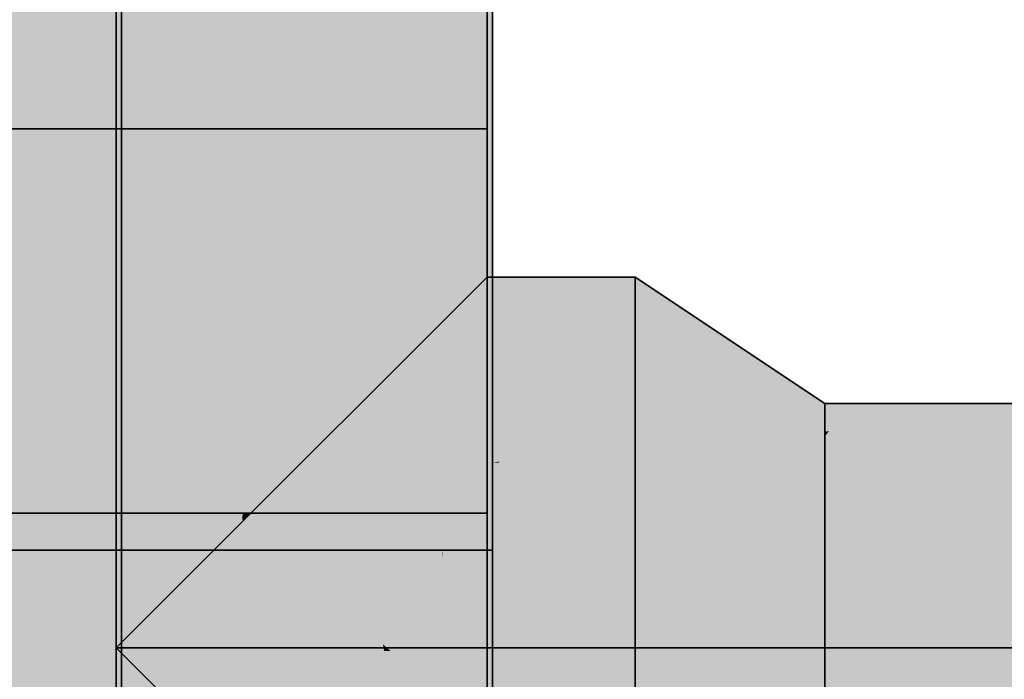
# Model space of a CAD drawing. Extents: x -459 to 541, y -543 to 550.
# Tile 96 of 577: x -395.6 to -393.26, y 254.92 to 256.49. Entities that reach past the tile are written whole.
import ezdxf

# ---------------------------------------------------------------- set-up
doc = ezdxf.new("R2010")
doc.units = 0
doc.layers.get('0').update_dxf_attribs({"lineweight": 35})
doc.layers.add('0-Shading', color=7, linetype='Continuous', lineweight=35)
doc.layers.add('H_Ruecklauf', color=5, linetype='Continuous', lineweight=35, true_color=0x0000ff)
doc.layers.add('H_Vorlauf', color=1, linetype='Continuous', lineweight=35, true_color=0xff0000)

# ---------------------------------------------------------------- blocks, each defined once
blk = doc.blocks.new('3D-Ansicht-A07ALAKR1N', base_point=(-428.9969, 201.23))
at = {"layer": '0-Shading', "color": 5, "true_color": 0x0000f5}
for points in [[(-395.6685, 256.2259), (-395.5994, 256.2259), (-395.7354, 259.8739), (-395.5994, 259.8739)], [(-395.0428, 259.8739), (-395.1439, 259.8739), (-394.9316, 259.3872), (-394.9316, 256.2259)], [(-394.9639, 256.2259), (-394.9316, 256.2259), (-395.1439, 257.4669), (-395.1439, 259.8739)], [(-394.9639, 256.2259), (-395.1439, 257.4669), (-394.9779, 256.2632)], [(-394.9779, 256.2632), (-395.1439, 257.4669), (-395.1439, 256.7049)], [(-394.9728, 256.2259), (-394.9779, 256.2632), (-395.1439, 256.4139), (-395.1439, 256.7049)], [(-394.9728, 256.2259), (-395.1439, 256.4139), (-395.1315, 256.2259)], [(-395.1439, 256.4139), (-395.1439, 256.2259), (-395.1315, 256.2259)], [(-394.9728, 256.2259), (-394.9639, 256.2259), (-394.9779, 256.2632)], [(-395.5994, 253.7619), (-395.5994, 256.2259), (-395.6233, 253.7619), (-395.6685, 256.2259)], [(-395.1315, 256.2259), (-395.1439, 256.2259), (-394.9693, 253.7619), (-395.1439, 253.7619)], [(-394.9728, 256.2259), (-395.1315, 256.2259), (-394.9716, 255.4123), (-395.0743, 255.3569)], [(-394.9728, 256.2259), (-394.9316, 255.9272), (-394.9639, 256.2259), (-394.9316, 256.1399)], [(-394.9316, 255.9272), (-394.9728, 256.2259), (-394.9316, 255.4339), (-394.9716, 255.4123)], [(-394.9316, 256.1399), (-394.9316, 256.2259), (-394.9639, 256.2259)], [(-394.8408, 255.3966), (-394.9316, 255.4339), (-394.9869, 255.2217), (-395.0702, 255.2953)], [(-394.9316, 255.3139), (-394.9316, 255.4339), (-394.9715, 255.3139), (-394.9716, 255.3939)], [(-394.9316, 255.4339), (-394.9716, 255.4123), (-394.9716, 255.3939)], [(-394.8528, 255.4339), (-394.9316, 255.4339), (-394.8408, 255.3966)], [(-394.8408, 255.3966), (-394.4865, 255.2788), (-394.8528, 255.4339), (-394.599, 255.4339)], [(-394.599, 255.4339), (-394.576, 255.4022), (-394.4761, 255.4339)], [(-394.576, 255.4022), (-394.4865, 255.2788), (-394.4627, 255.4339), (-394.4229, 255.2577)], [(-394.576, 255.4022), (-394.4627, 255.4339), (-394.4761, 255.4339)], [(-394.3471, 255.4339), (-394.4627, 255.4339), (-394.3796, 255.3543), (-394.451, 255.3823)], [(-394.4215, 255.2516), (-394.4147, 255.2217), (-394.1396, 255.4339), (-394.1396, 255.2217)], [(-394.4215, 255.2516), (-394.1396, 255.4339), (-394.3471, 255.4339)], [(-395.0516, 255.3139), (-394.9716, 255.3939), (-395.0743, 255.3569), (-394.9716, 255.4123)], [(-394.9715, 255.3139), (-394.9716, 255.3939), (-395.0516, 255.3139)], [(-394.8408, 255.3966), (-394.9869, 255.2217), (-394.7849, 255.2217)], [(-394.7849, 255.2217), (-394.5314, 255.2217), (-394.8408, 255.3966), (-394.4668, 255.2431)], [(-394.4668, 255.2431), (-394.4618, 255.2448), (-394.8408, 255.3966), (-394.4865, 255.2788)], [(-394.451, 255.3823), (-394.4215, 255.2516), (-394.3796, 255.3543)], [(-395.0516, 255.3139), (-395.0743, 255.3569), (-395.0714, 255.3139)], [(-395.0702, 255.2953), (-395.0516, 255.3139), (-395.0714, 255.3139)], [(-395.0467, 254.9379), (-395.0516, 255.3139), (-395.0702, 255.2953)], [(-395.0467, 254.9379), (-394.971, 254.9434), (-395.0516, 255.3139), (-394.9715, 255.3139)], [(-394.971, 254.9434), (-394.9316, 254.9463), (-394.9715, 255.3139), (-394.9316, 255.3139)], [(-395.0284, 255.2584), (-395.0702, 255.2953), (-395.1439, 255.2217)], [(-394.4618, 255.2448), (-394.4229, 255.2577), (-394.4865, 255.2788)], [(-394.9869, 255.2217), (-395.0284, 255.2584), (-395.1439, 255.2217)], [(-394.4147, 255.2217), (-394.4229, 255.2577), (-394.4668, 255.2431)], [(-394.5314, 255.2217), (-394.4147, 255.2217), (-394.4668, 255.2431)], [(-394.971, 254.9434), (-394.9705, 254.5928), (-394.9316, 254.9463), (-394.9316, 254.5539)], [(-395.0317, 254.7098), (-394.9705, 254.5906), (-395.0467, 254.9379), (-394.971, 254.9434)]]:
    blk.add_solid(points, dxfattribs=at)
at = {"layer": '0-Shading', "color": 5, "true_color": 0x0000fd}
for points in [[(-395.5994, 259.8739), (-395.5994, 256.2259), (-395.3716, 258.6938), (-395.3716, 256.2259)], [(-395.266, 258.27), (-395.3716, 258.9639), (-395.1439, 256.4139), (-395.3716, 258.6938)], [(-395.3716, 258.6938), (-395.3716, 256.2259), (-395.1439, 256.4139), (-395.1439, 256.2259)], [(-395.1439, 256.4139), (-395.1439, 256.7049), (-395.1664, 256.7567)], [(-395.3716, 256.2259), (-395.5994, 256.2259), (-395.3716, 253.7619), (-395.5994, 253.7619)], [(-395.1439, 256.2259), (-395.3716, 256.2259), (-395.1439, 253.7619), (-395.3716, 253.7619)], [(-395.1439, 255.2217), (-395.3716, 254.9939), (-394.9869, 255.2217), (-394.8845, 254.9939)], [(-394.8728, 255.2217), (-394.9869, 255.2217), (-394.9322, 255.1733)], [(-394.9869, 255.2217), (-394.8845, 254.9939), (-394.7387, 255.0023), (-394.7369, 254.9939)], [(-394.7387, 255.0023), (-394.7849, 255.2217), (-394.9322, 255.1733), (-394.8728, 255.2217)], [(-394.6713, 255.0605), (-394.616, 255.1243), (-394.7688, 255.1454), (-394.7849, 255.2217)], [(-394.5314, 255.2217), (-394.7849, 255.2217), (-394.616, 255.1243)], [(-394.4147, 255.2217), (-394.5314, 255.2217), (-394.3899, 254.9939), (-394.616, 255.1243)], [(-394.3899, 254.9939), (-394.1396, 254.9939), (-394.4147, 255.2217), (-394.1396, 255.2217)], [(-394.7292, 254.9939), (-394.6713, 255.0605), (-394.7387, 255.0023), (-394.7688, 255.1454)], [(-394.3899, 254.9939), (-394.616, 255.1243), (-394.7292, 254.9939)], [(-395.3716, 254.9939), (-395.1439, 254.7661), (-394.8845, 254.9939), (-394.9269, 254.7661)], [(-394.7369, 254.9939), (-394.8845, 254.9939), (-394.736, 254.986), (-394.9269, 254.7661)], [(-394.7387, 255.0023), (-394.7369, 254.9939), (-394.7292, 254.9939)], [(-394.7369, 254.9939), (-394.736, 254.986), (-394.7292, 254.9939)], [(-394.7292, 254.9939), (-394.736, 254.986), (-394.7206, 254.9863)], [(-394.7292, 254.9939), (-394.7206, 254.9863), (-394.3899, 254.9939)], [(-394.3899, 254.9939), (-394.7206, 254.9863), (-394.3899, 254.7661), (-394.4714, 254.7661)], [(-394.3899, 254.9939), (-394.3899, 254.8193), (-394.1396, 254.7661), (-394.3737, 254.7661)], [(-394.3899, 254.9939), (-394.1396, 254.7661), (-394.1396, 254.9939)], [(-394.736, 254.986), (-394.9244, 254.769), (-394.7121, 254.7661), (-394.9241, 254.7661)], [(-394.7206, 254.9863), (-394.736, 254.986), (-394.4714, 254.7661), (-394.7121, 254.7661)]]:
    blk.add_solid(points, dxfattribs=at)
at = {"layer": '0-Shading', "color": 172, "true_color": 0x0000e4}
for points in [[(-394.9316, 259.3872), (-394.9316, 256.2259), (-394.7494, 258.4343), (-394.7494, 256.2259)], [(-394.7494, 255.5708), (-394.7494, 256.2259), (-394.9316, 256.1399), (-394.9316, 256.2259)], [(-394.9316, 256.1399), (-394.9316, 255.9272), (-394.7604, 255.6051), (-394.8774, 255.4881)], [(-394.9316, 255.9272), (-394.9224, 255.4431), (-394.8774, 255.4881)], [(-394.9224, 255.4431), (-394.9316, 255.9272), (-394.9316, 255.4339)], [(-394.7555, 255.3139), (-394.7604, 255.6051), (-394.856, 255.3139), (-394.8774, 255.4881)], [(-394.7604, 255.6051), (-394.8774, 255.4881), (-394.599, 255.4339), (-394.8528, 255.4339)], [(-394.7604, 255.6051), (-394.7112, 255.5529), (-394.7494, 255.6162), (-394.7015, 255.5581)], [(-394.7494, 255.5708), (-394.7604, 255.6051), (-394.7494, 255.3139), (-394.7555, 255.3139)], [(-394.7494, 255.6162), (-394.7015, 255.5581), (-394.678, 255.5708)], [(-394.594, 255.6162), (-394.7494, 255.6162), (-394.678, 255.5708)], [(-394.4635, 255.4361), (-394.5305, 255.6162), (-394.678, 255.5708), (-394.594, 255.6162)], [(-394.5305, 255.6162), (-394.4627, 255.4339), (-394.1888, 255.6162), (-394.3471, 255.4339)], [(-394.3471, 255.4339), (-394.1396, 255.4339), (-394.1888, 255.6162), (-394.1396, 255.6162)], [(-394.7112, 255.5529), (-394.599, 255.4339), (-394.7015, 255.5581)], [(-394.7015, 255.5581), (-394.4655, 255.4357), (-394.678, 255.5708)], [(-394.7015, 255.5581), (-394.599, 255.4339), (-394.4655, 255.4357), (-394.4761, 255.4339)], [(-394.4635, 255.4361), (-394.678, 255.5708), (-394.4655, 255.4357)], [(-394.8774, 255.4881), (-394.9316, 255.4339), (-394.8528, 255.4339)], [(-394.8186, 255.0107), (-394.8774, 255.4881), (-394.8721, 255.1543), (-394.9224, 255.4431)], [(-394.9193, 255.281), (-394.9224, 255.4431), (-394.9316, 255.3139), (-394.9316, 255.4339)], [(-394.8721, 255.1543), (-394.9224, 255.4431), (-394.9193, 255.281)], [(-394.4761, 255.4339), (-394.4627, 255.4339), (-394.4655, 255.4357)], [(-394.4655, 255.4357), (-394.4627, 255.4339), (-394.4635, 255.4361)], [(-394.9316, 255.3139), (-394.9316, 254.775), (-394.856, 255.3139), (-394.8126, 254.7986)], [(-394.9127, 254.9315), (-394.9193, 255.281), (-394.9316, 254.9463), (-394.9316, 255.3139)], [(-394.856, 255.3139), (-394.8336, 255.0478), (-394.7494, 255.3139), (-394.7494, 254.9028)], [(-394.7494, 254.9443), (-394.7555, 255.3139), (-394.8248, 255.061), (-394.856, 255.3139)], [(-394.7555, 255.3139), (-394.7494, 254.9443), (-394.7494, 255.3139)], [(-394.9127, 254.9315), (-394.8208, 254.86), (-394.9193, 255.281), (-394.8721, 255.1543)], [(-394.7978, 254.842), (-394.8186, 255.0107), (-394.8208, 254.86), (-394.8721, 255.1543)], [(-394.8336, 255.0478), (-394.8126, 254.7986), (-394.7494, 254.9028), (-394.7494, 254.8112)], [(-394.7494, 254.9443), (-394.8248, 255.061), (-394.7494, 254.6819), (-394.7772, 254.675)], [(-394.9316, 254.9463), (-394.9316, 254.515), (-394.9127, 254.9315), (-394.9036, 254.4529)], [(-394.7494, 254.1109), (-394.7494, 254.4496), (-394.9127, 254.9315), (-394.8208, 254.86)], [(-394.7494, 254.1109), (-394.9127, 254.9315), (-394.9036, 254.4529)]]:
    blk.add_solid(points, dxfattribs=at)
at = {"layer": '0-Shading', "color": 174, "true_color": 0x000090}
for points in [[(-394.4916, 256.2259), (-394.5106, 258.5329), (-394.5216, 256.7129), (-394.5216, 258.757)], [(-394.5106, 258.5329), (-394.4916, 256.2259), (-394.4916, 258.1475)], [(-394.4916, 256.2259), (-394.5216, 256.7129), (-394.4992, 256.2259)], [(-394.5216, 256.7129), (-394.5216, 256.2259), (-394.4992, 256.2259)], [(-394.5216, 256.2259), (-394.4916, 256.0618), (-394.4992, 256.2259)], [(-394.5216, 256.2259), (-394.517, 255.8485), (-394.4916, 256.0618), (-394.4916, 255.8739)], [(-394.517, 255.8485), (-394.5216, 256.2259), (-394.5216, 255.8439)], [(-394.4916, 256.0618), (-394.4916, 256.2259), (-394.4992, 256.2259)], [(-394.5216, 255.8439), (-394.2643, 255.8439), (-394.4916, 255.8739), (-394.436, 255.8739)], [(-394.4916, 255.5239), (-394.4916, 255.8739), (-394.5164, 255.8005), (-394.517, 255.8485)], [(-394.2643, 255.8439), (-394.1396, 255.8439), (-394.436, 255.8739), (-394.1396, 255.8739)], [(-394.5216, 255.8439), (-394.5132, 255.052), (-394.5204, 255.8451), (-394.5091, 255.0574)], [(-394.5216, 255.3139), (-394.5149, 255.0496), (-394.5216, 255.8439), (-394.5132, 255.052)], [(-394.517, 255.8485), (-394.5204, 255.8451), (-394.5164, 255.8005)], [(-394.5074, 255.0597), (-394.5164, 255.8005), (-394.5091, 255.0574), (-394.5204, 255.8451)], [(-394.4916, 255.5239), (-394.5164, 255.8005), (-394.4939, 255.0777), (-394.5074, 255.0597)], [(-394.4916, 255.0809), (-394.4916, 255.5239), (-394.4939, 255.0777)], [(-394.5216, 255.3139), (-394.5216, 254.9563), (-394.4916, 254.9723), (-394.5168, 254.9227)], [(-394.5216, 255.3139), (-394.4916, 254.9723), (-394.4916, 255.3139)], [(-394.5216, 254.9925), (-394.5119, 254.9307), (-394.5216, 255.3139)], [(-394.5074, 255.0597), (-394.5053, 254.8892), (-394.4939, 255.0777), (-394.4953, 254.8253)], [(-394.4916, 254.8022), (-394.4916, 255.0809), (-394.4953, 254.8253), (-394.4939, 255.0777)], [(-394.5149, 255.0496), (-394.5119, 254.9307), (-394.5132, 255.052)], [(-394.5132, 255.052), (-394.5119, 254.9307), (-394.5091, 255.0574), (-394.5068, 254.8985)], [(-394.5053, 254.8892), (-394.5074, 255.0597), (-394.5068, 254.8985), (-394.5091, 255.0574)], [(-394.5216, 254.5733), (-394.5068, 254.8985), (-394.5216, 254.9925)], [(-394.5216, 254.9563), (-394.5216, 254.9133), (-394.5168, 254.9227)]]:
    blk.add_solid(points, dxfattribs=at)
at = {"layer": '0-Shading', "color": 172, "true_color": 0x0000cd}
for points in [[(-394.6288, 256.2259), (-394.6944, 258.0755), (-394.7494, 256.2259), (-394.7494, 258.4343)], [(-394.6095, 256.2259), (-394.6758, 257.9543), (-394.6288, 256.2259), (-394.6944, 258.0755)], [(-394.6758, 257.9543), (-394.6095, 256.2259), (-394.6095, 257.5221)], [(-394.7494, 256.2259), (-394.7019, 255.3894), (-394.6095, 255.6797), (-394.6095, 255.0364)], [(-394.7494, 256.2259), (-394.6095, 255.6797), (-394.6288, 256.2259)], [(-394.7019, 255.3894), (-394.7494, 256.2259), (-394.7494, 255.5708)], [(-394.6288, 256.2259), (-394.6143, 255.8152), (-394.6095, 256.2259), (-394.6095, 255.816)], [(-394.6095, 255.816), (-394.6143, 255.8152), (-394.6095, 255.756), (-394.6122, 255.7546)], [(-394.5873, 255.7116), (-394.6121, 255.7534), (-394.7494, 255.6162)], [(-394.6122, 255.7546), (-394.6095, 255.6797), (-394.6095, 255.756)], [(-394.5305, 255.6162), (-394.6095, 255.756), (-394.6121, 255.7534)], [(-394.6095, 255.756), (-394.5305, 255.6162), (-394.1396, 255.6476), (-394.1888, 255.6162)], [(-394.2185, 255.756), (-394.6095, 255.756), (-394.1396, 255.7195), (-394.1396, 255.6476)], [(-394.1396, 255.756), (-394.2185, 255.756), (-394.1396, 255.7195)], [(-394.5406, 255.6331), (-394.5873, 255.7116), (-394.594, 255.6162), (-394.7494, 255.6162)], [(-394.1888, 255.6162), (-394.1396, 255.6162), (-394.1396, 255.6476)], [(-394.594, 255.6162), (-394.5305, 255.6162), (-394.5406, 255.6331)], [(-394.7019, 255.3894), (-394.7494, 255.5708), (-394.7131, 255.1665), (-394.7494, 255.3139)], [(-394.684, 255.0478), (-394.7019, 255.3894), (-394.7131, 255.1665)], [(-394.682, 255.0399), (-394.7019, 255.3894), (-394.684, 255.0478)], [(-394.682, 255.0399), (-394.6095, 255.0364), (-394.7019, 255.3894)], [(-394.7494, 255.3139), (-394.7494, 254.9443), (-394.7131, 255.1665), (-394.7266, 254.8998)], [(-394.7266, 254.8998), (-394.6705, 254.7898), (-394.7131, 255.1665), (-394.684, 255.0478)], [(-394.6705, 254.7898), (-394.6675, 254.784), (-394.684, 255.0478), (-394.682, 255.0399)], [(-394.682, 255.0399), (-394.6696, 254.9893), (-394.6095, 255.0364), (-394.6095, 255.0032)], [(-394.6095, 254.6704), (-394.6095, 254.7446), (-394.6675, 254.784), (-394.682, 255.0399)], [(-394.6696, 254.9893), (-394.6095, 254.7446), (-394.6095, 255.0032)], [(-394.7266, 254.8998), (-394.7494, 254.9443), (-394.7379, 254.6767), (-394.7494, 254.6819)]]:
    blk.add_solid(points, dxfattribs=at)
at = {"layer": '0-Shading', "color": 174, "true_color": 0x0000b0}
for points in [[(-394.6095, 257.5221), (-394.6095, 256.2259), (-394.5216, 256.7129), (-394.5216, 256.2259)], [(-394.5216, 255.8439), (-394.5216, 256.2259), (-394.6095, 255.816), (-394.6095, 256.2259)], [(-394.6095, 255.756), (-394.2643, 255.8439), (-394.5216, 255.8439)], [(-394.6095, 255.756), (-394.1396, 255.756), (-394.2643, 255.8439), (-394.1396, 255.7823)], [(-394.5216, 255.8439), (-394.6095, 255.816), (-394.6056, 255.76)], [(-394.5216, 255.3139), (-394.5216, 255.8439), (-394.574, 255.3139), (-394.6056, 255.76)], [(-394.1396, 255.7823), (-394.1396, 255.8439), (-394.2643, 255.8439)], [(-394.6056, 255.76), (-394.6095, 255.816), (-394.6095, 255.756)], [(-394.6095, 255.6797), (-394.6056, 255.76), (-394.6095, 255.756)], [(-394.6056, 255.76), (-394.6095, 255.6797), (-394.574, 255.3139), (-394.5804, 255.3139)], [(-394.5927, 255.3139), (-394.6095, 255.6797), (-394.5995, 255.3139)], [(-394.5804, 255.3139), (-394.6095, 255.6797), (-394.5927, 255.3139)], [(-394.6095, 255.3139), (-394.5995, 255.3139), (-394.6095, 255.6797)], [(-394.5995, 255.3139), (-394.6095, 255.3139), (-394.5995, 254.9156), (-394.6095, 254.979)], [(-394.6095, 255.3139), (-394.5966, 255.2046), (-394.5995, 255.3139)], [(-394.6095, 255.0364), (-394.589, 254.9285), (-394.6095, 255.3139), (-394.5966, 255.2046)], [(-394.5388, 255.0016), (-394.5995, 255.3139), (-394.5995, 255.1618)], [(-394.5216, 255.3139), (-394.5995, 255.3139), (-394.5216, 254.9563), (-394.5388, 255.0016)], [(-394.5956, 255.1677), (-394.5849, 255.1425), (-394.5995, 255.3139), (-394.5927, 255.3139)], [(-394.5849, 255.1425), (-394.5627, 255.0897), (-394.5927, 255.3139), (-394.5804, 255.3139)], [(-394.5804, 255.3139), (-394.5627, 255.0897), (-394.574, 255.3139), (-394.5572, 255.0769)], [(-394.5572, 255.0769), (-394.5216, 254.9925), (-394.574, 255.3139), (-394.5216, 255.3139)], [(-394.5216, 254.9133), (-394.5388, 255.0016), (-394.5995, 254.9156), (-394.5995, 255.1618)], [(-394.589, 254.9285), (-394.5706, 254.8316), (-394.5956, 255.1677), (-394.5849, 255.1425)], [(-394.5706, 254.8316), (-394.5216, 254.5733), (-394.5849, 255.1425), (-394.5627, 255.0897)], [(-394.5627, 255.0897), (-394.5216, 254.5733), (-394.5572, 255.0769)], [(-394.5216, 254.5733), (-394.5216, 254.9925), (-394.5572, 255.0769)], [(-394.6095, 255.0364), (-394.6088, 255.0015), (-394.5977, 254.9742)], [(-394.6088, 255.0015), (-394.6095, 255.0364), (-394.6095, 255.0032)], [(-394.6095, 254.7446), (-394.6019, 254.6488), (-394.6095, 255.0032), (-394.6088, 255.0015)], [(-394.6088, 255.0015), (-394.6019, 254.6488), (-394.589, 254.9285), (-394.5797, 254.5866)], [(-394.6088, 255.0015), (-394.589, 254.9285), (-394.5977, 254.9742)], [(-394.5388, 255.0016), (-394.5216, 254.9133), (-394.5216, 254.9563)], [(-394.6095, 254.979), (-394.6095, 254.8584), (-394.5995, 254.9156), (-394.5995, 254.8646)], [(-394.589, 254.9285), (-394.5797, 254.5866), (-394.5706, 254.8316), (-394.5564, 254.521)]]:
    blk.add_solid(points, dxfattribs=at)
at = {"layer": '0-Shading', "color": 14, "true_color": 0x900000}
for points in [[(-394.4788, 256.9854), (-394.5088, 256.9244), (-394.4788, 255.2689), (-394.5088, 255.2389)], [(-394.5088, 255.2389), (-394.5088, 255.2259), (-394.4788, 255.2689), (-394.4788, 255.2259)], [(-394.4788, 254.8739), (-394.4788, 255.2259), (-394.5088, 254.8439), (-394.5088, 255.2259)]]:
    blk.add_solid(points, dxfattribs=at)
at = {"layer": '0-Shading', "color": 14, "true_color": 0xb00000}
for points in [[(-394.5088, 256.9244), (-394.5967, 256.8676), (-394.5496, 255.2259), (-394.5967, 255.2259)], [(-394.5088, 256.9244), (-394.5496, 255.2259), (-394.5088, 255.2389)], [(-394.5496, 255.2259), (-394.5088, 255.2259), (-394.5088, 255.2389)], [(-394.5496, 255.2259), (-394.5967, 255.2259), (-394.5957, 255.2113)], [(-394.5967, 255.2259), (-394.5967, 255.2109), (-394.5957, 255.2113)], [(-394.5967, 255.2109), (-394.5695, 254.8246), (-394.5957, 255.2113)], [(-394.5967, 255.2109), (-394.5967, 254.9767), (-394.5695, 254.8246), (-394.5822, 254.8206)], [(-394.5088, 255.2259), (-394.5496, 255.2259), (-394.5695, 254.8246), (-394.5957, 255.2113)], [(-394.5088, 255.2259), (-394.5695, 254.8246), (-394.5088, 254.8439)], [(-394.5967, 254.9767), (-394.5967, 254.756), (-394.5779, 254.7748)]]:
    blk.add_solid(points, dxfattribs=at)
at = {"layer": '0-Shading', "color": 12, "true_color": 0xcd0000}
for points in [[(-394.6456, 256.8505), (-394.5967, 255.2259), (-394.5967, 256.8676)], [(-394.6502, 255.2538), (-394.5967, 255.2259), (-394.7039, 256.8301), (-394.6456, 256.8505)], [(-394.7366, 255.2988), (-394.6502, 255.2538), (-394.7366, 256.8187), (-394.7039, 256.8301)], [(-394.7049, 255.2259), (-394.6493, 255.2259), (-394.7366, 255.2988), (-394.6502, 255.2538)], [(-394.7366, 255.2988), (-394.7366, 255.2259), (-394.7049, 255.2259)], [(-394.6493, 255.2259), (-394.5967, 255.2259), (-394.6502, 255.2538)], [(-394.7366, 255.2259), (-394.7366, 254.6805), (-394.7049, 255.2259), (-394.7144, 254.6925)], [(-394.7049, 255.2259), (-394.7144, 254.6925), (-394.5967, 254.9767), (-394.5967, 254.756)], [(-394.7049, 255.2259), (-394.6445, 255.0868), (-394.6493, 255.2259)], [(-394.6493, 255.2259), (-394.6484, 255.2021), (-394.5967, 255.2259), (-394.5967, 255.2109)], [(-394.6484, 255.2021), (-394.6445, 255.0868), (-394.5967, 255.2109), (-394.5967, 254.9767)]]:
    blk.add_solid(points, dxfattribs=at)
at = {"layer": '0-Shading', "color": 12, "true_color": 0xe40000}
for points in [[(-394.7966, 256.8064), (-394.7366, 255.2988), (-394.7366, 256.8187)], [(-394.7366, 255.2988), (-394.7966, 256.8064), (-394.9188, 255.2259), (-394.9188, 256.7812)], [(-394.7366, 255.2988), (-394.9188, 255.2259), (-394.7778, 255.2259)], [(-394.7778, 255.2259), (-394.7366, 255.2259), (-394.7366, 255.2988)], [(-394.7778, 255.2259), (-394.9188, 255.2259), (-394.9188, 254.9767)], [(-394.9188, 254.9767), (-394.9188, 254.6226), (-394.7778, 255.2259), (-394.8104, 254.6571)], [(-394.7778, 255.2259), (-394.8104, 254.6571), (-394.7366, 255.2259), (-394.7366, 254.6805)]]:
    blk.add_solid(points, dxfattribs=at)
at = {"layer": '0-Shading', "color": 1, "true_color": 0xf50000}
for points in [[(-395.131, 256.7577), (-395.131, 255.2259), (-394.9188, 256.7812), (-394.9188, 255.2259)], [(-395.5866, 256.7577), (-395.6396, 256.7636), (-395.5866, 255.2259), (-395.7191, 255.2259)], [(-395.7191, 255.2259), (-395.7619, 254.397), (-395.5866, 255.2259), (-395.7081, 254.3432)], [(-395.5866, 255.2259), (-395.7081, 254.3432), (-395.5866, 254.2217)], [(-395.0762, 254.2766), (-395.131, 255.2259), (-395.131, 254.2217)], [(-395.0762, 254.2766), (-394.9188, 254.9767), (-395.131, 255.2259), (-394.9188, 255.2259)], [(-394.9188, 254.6226), (-394.9188, 254.9767), (-395.0016, 254.6084)]]:
    blk.add_solid(points, dxfattribs=at)
at = {"layer": '0-Shading', "color": 1, "true_color": 0xfd0000}
for points in [[(-395.5866, 256.7577), (-395.5866, 255.2259), (-395.3588, 256.7497), (-395.3588, 255.2259)], [(-395.3588, 256.7497), (-395.3588, 255.2259), (-395.131, 256.7577), (-395.131, 255.2259)], [(-395.3588, 254.1493), (-395.3588, 255.2259), (-395.5866, 254.2217), (-395.5866, 255.2259)], [(-395.3588, 255.2259), (-395.353, 254.1511), (-395.131, 255.2259), (-395.131, 254.2217)], [(-395.353, 254.1511), (-395.3588, 255.2259), (-395.3588, 254.1493)]]:
    blk.add_solid(points, dxfattribs=at)
at = {"layer": '0-Shading', "color": 174, "true_color": 0x00008d}
for points in [[(-393.7073, 255.5857), (-394.1396, 255.8739), (-393.8541, 255.66), (-394.1396, 255.8439)], [(-393.6896, 255.5739), (-393.7073, 255.5857), (-393.6896, 255.5541), (-393.8541, 255.66)]]:
    blk.add_solid(points, dxfattribs=at)
at = {"layer": '0-Shading', "color": 174, "true_color": 0x0000a8}
for points in [[(-394.1396, 255.7823), (-393.9925, 255.6862), (-394.1396, 255.8439), (-393.8541, 255.66)], [(-394.0898, 255.7272), (-394.0315, 255.6936), (-394.1396, 255.7823), (-393.9925, 255.6862)], [(-394.1396, 255.7823), (-394.1396, 255.756), (-394.0898, 255.7272)], [(-394.0315, 255.6936), (-393.7926, 255.5556), (-393.9925, 255.6862)], [(-393.9925, 255.6862), (-393.7926, 255.5556), (-393.8541, 255.66), (-393.6896, 255.5541)], [(-393.6896, 255.5541), (-393.7926, 255.5556), (-393.6896, 255.5129)], [(-393.7926, 255.5556), (-393.6896, 255.4962), (-393.6896, 255.5129)]]:
    blk.add_solid(points, dxfattribs=at)
at = {"layer": '0-Shading', "color": 172, "true_color": 0x0000c0}
for points in [[(-394.1396, 255.756), (-394.1396, 255.7195), (-394.0112, 255.6136), (-394.0401, 255.6212)], [(-394.1396, 255.756), (-394.0112, 255.6136), (-394.0898, 255.7272)], [(-394.1396, 255.7195), (-394.1396, 255.6476), (-394.0401, 255.6212)], [(-394.0898, 255.7272), (-394.0624, 255.6877), (-394.0315, 255.6936)], [(-394.0624, 255.6877), (-394.0112, 255.6136), (-394.0315, 255.6936), (-393.7926, 255.5556)], [(-393.6896, 255.4962), (-393.7926, 255.5556), (-394.1396, 255.6162), (-394.1396, 255.6476)], [(-393.6896, 255.4962), (-394.1396, 255.6162), (-393.6896, 255.404)]]:
    blk.add_solid(points, dxfattribs=at)
at = {"layer": '0-Shading', "color": 172, "true_color": 0x0000d3}
blk.add_solid([(-394.1396, 255.6162), (-394.1396, 255.4339), (-393.6896, 255.404), (-393.6896, 255.2839)], dxfattribs=at)
at = {"layer": '0-Shading', "color": 174, "true_color": 0x0000a0}
for points in [[(-393.5351, 255.5395), (-393.6371, 255.5739), (-393.6896, 255.5069), (-393.6896, 255.5739)], [(-393.6371, 255.5739), (-393.0914, 255.5529), (-393.1971, 255.5739)], [(-393.4067, 255.4962), (-392.8058, 255.4962), (-393.6371, 255.5739), (-393.0914, 255.5529)], [(-393.6896, 255.4962), (-393.4067, 255.4962), (-393.6799, 255.5089), (-393.5351, 255.5395)], [(-393.6896, 255.4962), (-393.6799, 255.5089), (-393.6896, 255.5069)]]:
    blk.add_solid(points, dxfattribs=at)
at = {"layer": '0-Shading', "color": 172, "true_color": 0x0000d9}
for points in [[(-393.66, 255.39), (-393.6896, 255.4962), (-393.6896, 255.2839)], [(-393.6896, 255.4962), (-393.6351, 255.3009), (-393.5511, 255.327)], [(-393.5511, 255.327), (-393.3217, 255.3983), (-393.6896, 255.4962), (-393.4067, 255.4962)], [(-392.8058, 255.4962), (-393.4067, 255.4962), (-392.4412, 255.2839), (-393.2224, 255.2839)], [(-393.6351, 255.3009), (-393.66, 255.39), (-393.6896, 255.2839)], [(-393.5158, 255.2839), (-393.3217, 255.3983), (-393.5511, 255.327)], [(-393.2224, 255.2839), (-393.3217, 255.3983), (-393.5158, 255.2839)], [(-393.6303, 255.2839), (-393.5158, 255.2839), (-393.6351, 255.3009), (-393.5511, 255.327)], [(-393.6896, 255.2839), (-393.6303, 255.2839), (-393.6351, 255.3009)]]:
    blk.add_solid(points, dxfattribs=at)
at = {"layer": '0-Shading', "color": 172, "true_color": 0x0000e1}
blk.add_solid([(-394.1396, 255.4339), (-394.1396, 255.2217), (-393.6896, 255.2839), (-393.6896, 255.144)], dxfattribs=at)
at = {"layer": '0-Shading', "color": 5, "true_color": 0x0000f4}
for points in [[(-395.6518, 254.7579), (-395.5994, 254.7523), (-395.6518, 255.3139), (-395.5994, 255.3139)], [(-395.1439, 255.3139), (-395.1439, 254.7523), (-395.0714, 255.3139), (-395.1235, 254.7544)], [(-394.9316, 254.775), (-395.0682, 255.3013), (-395.1169, 254.8263), (-395.073, 255.2977)], [(-395.0682, 255.3013), (-395.0714, 255.3139), (-395.073, 255.2977)], [(-395.0516, 255.3139), (-395.0714, 255.3139), (-395.0682, 255.3013)], [(-394.9316, 255.3139), (-395.0516, 255.3139), (-394.9316, 254.775), (-395.0682, 255.3013)]]:
    blk.add_solid(points, dxfattribs=at)
at = {"layer": '0-Shading', "color": 5, "true_color": 0x0000fc}
for points in [[(-395.5994, 254.7523), (-395.3716, 254.7445), (-395.5994, 255.3139), (-395.3716, 255.3139)], [(-395.3716, 254.7445), (-395.1439, 254.7523), (-395.3716, 255.3139), (-395.1439, 255.3139)]]:
    blk.add_solid(points, dxfattribs=at)
at = {"layer": '0-Shading', "color": 172, "true_color": 0x0000cc}
for points in [[(-394.6095, 254.979), (-394.7494, 255.3139), (-394.713, 254.8235), (-394.7494, 254.9028)], [(-394.7494, 255.3139), (-394.6095, 254.979), (-394.6821, 255.3139)], [(-394.6095, 254.979), (-394.6095, 255.3139), (-394.6821, 255.3139)], [(-394.6095, 254.979), (-394.713, 254.8235), (-394.6095, 254.8584)]]:
    blk.add_solid(points, dxfattribs=at)
at = {"layer": '0-Shading', "color": 5, "true_color": 0x0000fa}
for points in [[(-393.6896, 255.2839), (-393.6896, 254.9939), (-393.6454, 255.0677)], [(-393.6027, 255.1389), (-393.6896, 255.2839), (-393.6454, 255.0677)], [(-393.6896, 255.2839), (-393.6027, 255.1389), (-393.6303, 255.2839), (-393.56, 255.2101)], [(-393.1335, 254.9939), (-393.2224, 255.2839), (-393.6896, 254.9939), (-393.5158, 255.2839)], [(-393.56, 255.2101), (-393.5158, 255.2839), (-393.6303, 255.2839)], [(-393.66, 254.8489), (-393.6896, 254.9939), (-393.6896, 254.7039)], [(-393.1638, 254.7039), (-393.1335, 254.9939), (-393.6303, 254.7039), (-393.6896, 254.9939)]]:
    blk.add_solid(points, dxfattribs=at)
at = {"layer": '0-Shading', "color": 5, "true_color": 0x0000e8}
for points in [[(-394.1396, 255.2217), (-394.1396, 254.9939), (-393.6896, 255.144), (-393.6896, 254.9939)], [(-394.1396, 254.9939), (-394.1396, 254.7661), (-393.6896, 254.9939), (-393.6896, 254.8438)]]:
    blk.add_solid(points, dxfattribs=at)
at = {"layer": '0-Shading', "color": 174, "true_color": 0x00008f}
for points in [[(-394.4916, 254.6723), (-394.4916, 254.9723), (-394.5168, 254.9227)], [(-394.5216, 254.9133), (-394.4916, 254.6723), (-394.5168, 254.9227)]]:
    blk.add_solid(points, dxfattribs=at)
blk = doc.blocks.new('Rohr - 1703-A07ALC9G1N', base_point=(-395.3716, 253.9939))
at = {"color": 0, "linetype": 'ByBlock', "lineweight": -2, "ltscale": 0.35}
blk.add_line((-390.7466, 254.9939), (-395.3716, 254.9939), dxfattribs=at)
blk = doc.blocks.new('Rohr - 1703-A07ALC9I1N', base_point=(-395.3716, 205.3939))
at = {"color": 0, "linetype": 'ByBlock', "lineweight": -2, "ltscale": 0.35}
blk.add_line((-395.3716, 253.9939), (-395.3716, 254.9939), dxfattribs=at)
blk = doc.blocks.new('Rohr - 1703-A07ALCB81N', base_point=(-399.3744, 254.9939))
at = {"color": 0, "linetype": 'ByBlock', "lineweight": -2, "ltscale": 0.35}
blk.add_line((-395.3716, 254.9939), (-395.3716, 261.1939), dxfattribs=at)
blk = doc.blocks.new('Rohr - 1703-A07ALCBW1N', base_point=(-395.3588, 253.9939))
at = {"color": 0, "linetype": 'ByBlock', "lineweight": -2, "ltscale": 0.35}
blk.add_line((-395.3588, 261.1939), (-395.3588, 253.9939), dxfattribs=at)
blk = doc.blocks.new('Geometrie-A07ALCC01N', base_point=(-415.775, 203.3939))
at = {"layer": 'H_Ruecklauf', "lineweight": -2}
for p, q in [((-394.4916, 256.2259), (-394.4916, 259.8739)), ((-395.7361, 256.2259), (-395.0071, 256.2259)), ((-395.0071, 256.2259), (-395.7361, 256.2259)), ((-395.0071, 256.2259), (-394.4916, 256.2259)), ((-394.4916, 256.2259), (-395.0071, 256.2259)), ((-394.4916, 253.7619), (-394.4916, 256.2259)), ((-394.4916, 255.8739), (-394.5216, 255.8439)), ((-394.5216, 255.8439), (-394.4916, 255.8739)), ((-394.1396, 255.8739), (-394.4916, 255.8739)), ((-394.1396, 254.1139), (-394.1396, 255.8739)), ((-394.1396, 255.8739), (-393.6896, 255.5739)), ((-394.1396, 255.8739), (-394.1396, 255.8439)), ((-394.1396, 255.8439), (-394.1396, 255.8739)), ((-394.5216, 255.8439), (-394.6095, 255.756)), ((-394.6095, 255.756), (-394.5216, 255.8439)), ((-394.1396, 255.8439), (-394.1396, 255.756)), ((-394.1396, 255.756), (-394.1396, 255.8439)), ((-394.6095, 255.756), (-394.7494, 255.6162)), ((-394.7494, 255.6162), (-394.6095, 255.756)), ((-394.1396, 255.756), (-394.1396, 255.6162)), ((-394.1396, 255.6162), (-394.1396, 255.756)), ((-394.7494, 255.6162), (-394.9316, 255.4339)), ((-394.9316, 255.4339), (-394.7494, 255.6162)), ((-394.1396, 255.6162), (-394.1396, 255.4339)), ((-394.1396, 255.4339), (-394.1396, 255.6162)), ((-393.6896, 254.4139), (-393.6896, 255.5739)), ((-391.6166, 255.5739), (-393.6896, 255.5739)), ((-393.6896, 255.5739), (-393.6896, 255.2341)), ((-394.9316, 255.4339), (-395.1438, 255.2217)), ((-395.1438, 255.2217), (-394.9316, 255.4339)), ((-394.1396, 255.4339), (-394.1396, 255.2217)), ((-394.1396, 255.2217), (-394.1396, 255.4339)), ((-396.2516, 255.3139), (-394.4916, 255.3139)), ((-394.4916, 254.9723), (-394.4916, 255.3139)), ((-393.6896, 255.2341), (-393.6896, 254.7537)), ((-395.1438, 255.2217), (-395.3716, 254.9939)), ((-395.3716, 254.9939), (-395.1438, 255.2217)), ((-394.1396, 255.2217), (-394.1396, 254.9939)), ((-394.1396, 254.9939), (-394.1396, 255.2217)), ((-395.3716, 254.9939), (-395.1438, 254.7661)), ((-395.1438, 254.7661), (-395.3716, 254.9939)), ((-394.1396, 254.9939), (-394.1396, 254.7661)), ((-394.1396, 254.7661), (-394.1396, 254.9939)), ((-394.4916, 254.6539), (-394.4916, 254.9723))]:
    blk.add_line(p, q, dxfattribs=at)
blk = doc.blocks.new('Geometrie-A07ALCC21N', base_point=(-415.775, 203.3739))
at = {"layer": 'H_Vorlauf', "lineweight": -2}
for p, q in [((-394.4788, 255.2259), (-394.4788, 259.8739)), ((-395.7233, 255.2259), (-394.9943, 255.2259)), ((-394.9943, 255.2259), (-395.7233, 255.2259)), ((-394.9943, 255.2259), (-394.4788, 255.2259)), ((-394.4788, 255.2259), (-394.9943, 255.2259)), ((-394.4788, 252.7619), (-394.4788, 255.2259))]:
    blk.add_line(p, q, dxfattribs=at)

msp = doc.modelspace()

# ---------------------------------------------------------------- block references
msp.add_blockref('3D-Ansicht-A07ALAKR1N', (-428.9969, 201.23))
at = {"linetype": 'Continuous', "ltscale": 0.35}
for name, p in [('Geometrie-A07ALCC21N', (-415.775, 203.3739)), ('Geometrie-A07ALCC01N', (-415.775, 203.3939))]:
    msp.add_blockref(name, p, dxfattribs=at)
at = {"layer": 'H_Ruecklauf', "ltscale": 0.35}
for name, p in [('Rohr - 1703-A07ALCB81N', (-399.3744, 254.9939)), ('Rohr - 1703-A07ALC9G1N', (-395.3716, 253.9939)), ('Rohr - 1703-A07ALC9I1N', (-395.3716, 205.3939))]:
    msp.add_blockref(name, p, dxfattribs=at)
at = {"layer": 'H_Vorlauf', "ltscale": 0.35}
msp.add_blockref('Rohr - 1703-A07ALCBW1N', (-395.3588, 253.9939), dxfattribs=at)

doc.saveas('drawing.dxf')
